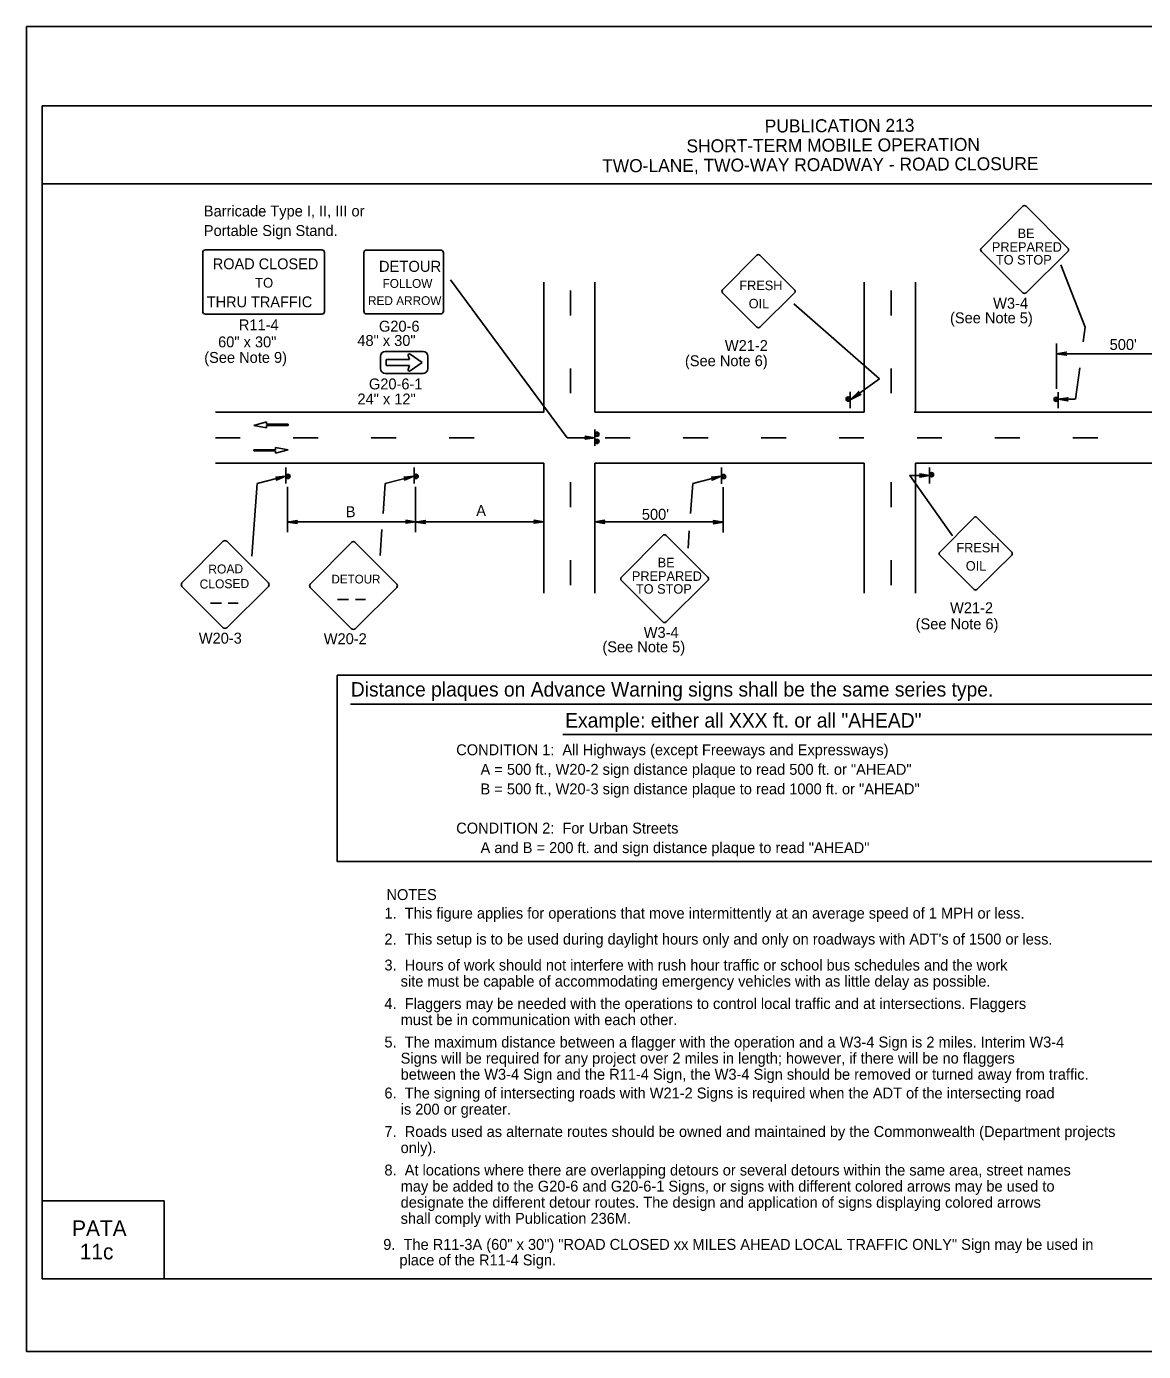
# Model space of a CAD drawing. Extents: x -14145 to -13521, y 30244 to 30661.
# Drawn here: x -13858.17 to -13836.68, y 30451.81 to 30477.31 of the extents above; entities that cross this region are included whole.
import ezdxf

# ---------------------------------------------------------------- set-up
doc = ezdxf.new("R2010")
doc.units = 0
for name, color, linetype in [('1', 7, 'Continuous'), ('10', 7, 'Continuous'), ('2', 7, 'Continuous'), ('4', 7, 'Continuous'), ('61', 7, 'Continuous')]:
    doc.layers.add(name, color=color, linetype=linetype)

msp = doc.modelspace()

# ---------------------------------------------------------------- linework, layer by layer
at = {"layer": '1'}
for p, q in [((-13839.007, 30473.846), (-13839.802, 30473.043)), ((-13838.138, 30473.043), (-13838.941, 30473.846)), ((-13854.782, 30471.822), (-13854.782, 30472.958)), ((-13852.491, 30473.009), (-13854.731, 30473.009)), ((-13852.44, 30471.822), (-13852.44, 30472.958)), ((-13851.683, 30471.826), (-13851.683, 30472.953)), ((-13851.632, 30473.004), (-13850.204, 30473.004)), ((-13850.153, 30472.953), (-13850.153, 30471.826)), ((-13844.119, 30472.906), (-13844.781, 30472.237)), ((-13843.395, 30472.237), (-13844.064, 30472.906)), ((-13839.802, 30472.977), (-13839.007, 30472.182)), ((-13838.941, 30472.182), (-13838.138, 30472.977)), ((-13837.802, 30471.52), (-13838.273, 30472.721)), ((-13847.768, 30469.393), (-13850.016, 30472.429)), ((-13848.222, 30469.885), (-13848.222, 30472.385)), ((-13847.238, 30469.885), (-13847.238, 30472.385)), ((-13842.055, 30469.885), (-13842.055, 30472.384)), ((-13841.071, 30469.884), (-13841.071, 30472.384)), ((-13847.707, 30472.228), (-13847.707, 30471.748)), ((-13844.781, 30472.182), (-13844.119, 30471.52)), ((-13844.064, 30471.52), (-13843.395, 30472.182)), ((-13841.54, 30472.227), (-13841.54, 30471.747)), ((-13852.491, 30471.771), (-13854.731, 30471.771)), ((-13850.204, 30471.775), (-13851.632, 30471.775)), ((-13841.763, 30470.529), (-13843.412, 30471.967)), ((-13837.841, 30471.24), (-13837.802, 30471.52)), ((-13851.271, 30471.05), (-13850.543, 30471.05)), ((-13850.807, 30470.899), (-13850.831, 30470.974)), ((-13850.793, 30471.003), (-13850.559, 30470.841)), ((-13838.354, 30471.208), (-13838.354, 30470.334)), ((-13835.888, 30471.004), (-13838.354, 30471.004)), ((-13851.363, 30470.722), (-13851.363, 30470.959)), ((-13851.251, 30470.783), (-13851.251, 30470.899)), ((-13851.251, 30470.899), (-13850.807, 30470.899)), ((-13850.807, 30470.783), (-13851.251, 30470.783)), ((-13850.831, 30470.707), (-13850.807, 30470.783)), ((-13850.559, 30470.841), (-13850.793, 30470.679)), ((-13850.451, 30470.959), (-13850.451, 30470.722)), ((-13847.707, 30470.728), (-13847.707, 30470.248)), ((-13841.54, 30470.727), (-13841.54, 30470.247)), ((-13837.993, 30470.133), (-13837.91, 30470.736)), ((-13850.543, 30470.631), (-13851.271, 30470.631)), ((-13841.763, 30470.529), (-13842.326, 30470.12)), ((-13842.326, 30469.964), (-13842.326, 30470.276)), ((-13842.326, 30469.964), (-13842.326, 30470.276)), ((-13838.324, 30469.959), (-13838.324, 30470.271)), ((-13838.324, 30469.959), (-13838.324, 30470.271)), ((-13837.994, 30470.133), (-13838.324, 30470.133)), ((-13854.539, 30469.885), (-13848.222, 30469.885)), ((-13853.556, 30469.696), (-13853.798, 30469.63)), ((-13853.556, 30469.651), (-13853.556, 30469.696)), ((-13847.238, 30469.885), (-13842.055, 30469.885)), ((-13841.093, 30469.885), (-13835.888, 30469.885)), ((-13853.798, 30469.63), (-13853.554, 30469.584)), ((-13853.14, 30469.651), (-13853.556, 30469.651)), ((-13853.554, 30469.584), (-13853.554, 30469.629)), ((-13853.554, 30469.629), (-13853.14, 30469.629)), ((-13853.14, 30469.629), (-13853.14, 30469.651)), ((-13847.238, 30469.549), (-13847.238, 30469.237)), ((-13854.06, 30469.393), (-13854.54, 30469.393)), ((-13853.14, 30469.16), (-13853.384, 30469.206)), ((-13853.384, 30469.206), (-13853.384, 30469.161)), ((-13852.56, 30469.393), (-13853.04, 30469.393)), ((-13851.06, 30469.393), (-13851.54, 30469.393)), ((-13849.56, 30469.393), (-13850.04, 30469.393)), ((-13847.769, 30469.393), (-13847.238, 30469.393)), ((-13846.56, 30469.393), (-13847.04, 30469.393)), ((-13845.06, 30469.393), (-13845.54, 30469.393)), ((-13843.56, 30469.393), (-13844.04, 30469.393)), ((-13842.06, 30469.393), (-13842.54, 30469.393)), ((-13840.56, 30469.393), (-13841.04, 30469.393)), ((-13839.06, 30469.393), (-13839.54, 30469.393)), ((-13837.56, 30469.393), (-13838.04, 30469.393)), ((-13853.384, 30469.161), (-13853.798, 30469.161)), ((-13853.798, 30469.161), (-13853.798, 30469.138)), ((-13853.798, 30469.138), (-13853.381, 30469.138)), ((-13853.381, 30469.093), (-13853.14, 30469.16)), ((-13853.381, 30469.138), (-13853.381, 30469.093)), ((-13854.539, 30468.901), (-13848.222, 30468.901)), ((-13853.184, 30468.821), (-13853.184, 30468.509)), ((-13853.184, 30468.821), (-13853.184, 30468.509)), ((-13850.718, 30468.821), (-13850.718, 30468.509)), ((-13850.718, 30468.821), (-13850.718, 30468.509)), ((-13848.222, 30466.401), (-13848.222, 30468.901)), ((-13847.238, 30466.401), (-13847.238, 30468.901)), ((-13847.238, 30468.901), (-13842.055, 30468.901)), ((-13844.802, 30468.819), (-13844.802, 30468.507)), ((-13844.802, 30468.819), (-13844.802, 30468.507)), ((-13842.055, 30466.4), (-13842.055, 30468.901)), ((-13841.071, 30466.4), (-13841.071, 30468.901)), ((-13841.071, 30468.901), (-13835.888, 30468.901)), ((-13840.801, 30468.509), (-13840.801, 30468.821)), ((-13840.801, 30468.509), (-13840.801, 30468.821)), ((-13853.84, 30467.111), (-13853.737, 30468.514)), ((-13853.737, 30468.514), (-13853.19, 30468.654)), ((-13853.154, 30467.572), (-13853.154, 30468.446)), ((-13851.313, 30467.935), (-13851.271, 30468.514)), ((-13851.271, 30468.514), (-13850.724, 30468.654)), ((-13850.688, 30467.572), (-13850.688, 30468.446)), ((-13847.707, 30468.057), (-13847.707, 30468.537)), ((-13845.397, 30467.933), (-13845.355, 30468.512)), ((-13845.355, 30468.512), (-13844.808, 30468.652)), ((-13844.772, 30467.57), (-13844.772, 30468.444)), ((-13841.54, 30468.056), (-13841.54, 30468.536)), ((-13841.182, 30468.665), (-13840.801, 30468.665)), ((-13841.181, 30468.665), (-13840.359, 30467.506)), ((-13850.688, 30467.776), (-13853.154, 30467.776)), ((-13848.222, 30467.776), (-13850.688, 30467.776)), ((-13847.238, 30467.774), (-13844.772, 30467.774)), ((-13839.942, 30467.859), (-13840.604, 30467.19)), ((-13839.218, 30467.19), (-13839.887, 30467.859)), ((-13854.388, 30467.4), (-13855.183, 30466.597)), ((-13853.519, 30466.597), (-13854.322, 30467.4)), ((-13851.372, 30467.129), (-13851.336, 30467.629)), ((-13845.933, 30467.511), (-13846.728, 30466.708)), ((-13845.064, 30466.708), (-13845.867, 30467.511)), ((-13845.446, 30467.267), (-13845.421, 30467.602)), ((-13851.918, 30467.379), (-13852.713, 30466.576)), ((-13851.049, 30466.576), (-13851.852, 30467.379)), ((-13847.707, 30466.557), (-13847.707, 30467.037)), ((-13841.54, 30466.556), (-13841.54, 30467.036)), ((-13840.604, 30467.135), (-13839.942, 30466.473)), ((-13839.887, 30466.473), (-13839.218, 30467.135)), ((-13846.728, 30466.642), (-13845.933, 30465.847)), ((-13845.867, 30465.847), (-13845.064, 30466.642)), ((-13855.183, 30466.531), (-13854.388, 30465.736)), ((-13855.183, 30466.531), (-13854.388, 30465.736)), ((-13855.183, 30466.531), (-13854.388, 30465.736)), ((-13854.322, 30465.736), (-13853.519, 30466.531)), ((-13854.322, 30465.736), (-13853.519, 30466.531)), ((-13854.321, 30465.736), (-13853.519, 30466.531)), ((-13852.713, 30466.51), (-13851.918, 30465.715)), ((-13852.713, 30466.51), (-13851.918, 30465.715)), ((-13851.852, 30465.715), (-13851.049, 30466.51)), ((-13851.851, 30465.715), (-13851.049, 30466.51)), ((-13854.634, 30466.207), (-13854.424, 30466.207)), ((-13854.291, 30466.207), (-13854.098, 30466.207)), ((-13852.188, 30466.28), (-13851.977, 30466.28)), ((-13851.845, 30466.28), (-13851.652, 30466.28))]:
    msp.add_line(p, q, dxfattribs=at)
for points in [[(-13838.174, 30471.034), (-13838.18, 30471.022), (-13838.354, 30471.01), (-13838.174, 30471.034), (-13838.168, 30471.04), (-13838.354, 30471.01), (-13838.18, 30471.004), (-13838.174, 30470.992), (-13838.354, 30471.01), (-13838.168, 30470.98), (-13838.174, 30470.992)], [(-13838.15, 30470.109), (-13838.156, 30470.121), (-13838.324, 30470.133), (-13838.15, 30470.109), (-13838.138, 30470.103), (-13838.324, 30470.133), (-13838.156, 30470.139), (-13838.15, 30470.151), (-13838.324, 30470.133), (-13838.138, 30470.163), (-13838.15, 30470.151)], [(-13847.418, 30469.417), (-13847.412, 30469.405), (-13847.238, 30469.393), (-13847.418, 30469.417), (-13847.424, 30469.423), (-13847.238, 30469.393), (-13847.412, 30469.387), (-13847.418, 30469.375), (-13847.238, 30469.393), (-13847.424, 30469.363), (-13847.418, 30469.375)], [(-13840.975, 30468.641), (-13840.969, 30468.653), (-13840.801, 30468.665), (-13840.975, 30468.641), (-13840.987, 30468.635), (-13840.801, 30468.665), (-13840.969, 30468.671), (-13840.975, 30468.683), (-13840.801, 30468.665), (-13840.987, 30468.695), (-13840.975, 30468.683)], [(-13853.37, 30468.63), (-13853.358, 30468.618), (-13853.19, 30468.654), (-13853.37, 30468.63), (-13853.376, 30468.636), (-13853.19, 30468.654), (-13853.352, 30468.6), (-13853.358, 30468.588), (-13853.19, 30468.654), (-13853.364, 30468.576), (-13853.358, 30468.588)], [(-13850.904, 30468.63), (-13850.892, 30468.618), (-13850.724, 30468.654), (-13850.904, 30468.63), (-13850.91, 30468.636), (-13850.724, 30468.654), (-13850.886, 30468.6), (-13850.892, 30468.588), (-13850.724, 30468.654), (-13850.898, 30468.576), (-13850.892, 30468.588)], [(-13844.988, 30468.628), (-13844.976, 30468.616), (-13844.808, 30468.652), (-13844.988, 30468.628), (-13844.994, 30468.634), (-13844.808, 30468.652), (-13844.97, 30468.598), (-13844.976, 30468.586), (-13844.808, 30468.652), (-13844.982, 30468.574), (-13844.976, 30468.586)], [(-13852.974, 30467.746), (-13852.98, 30467.758), (-13853.154, 30467.77), (-13852.974, 30467.746), (-13852.968, 30467.74), (-13853.154, 30467.77), (-13852.98, 30467.776), (-13852.974, 30467.788), (-13853.154, 30467.77), (-13852.968, 30467.8), (-13852.974, 30467.788)], [(-13850.868, 30467.8), (-13850.862, 30467.782), (-13850.688, 30467.776), (-13850.868, 30467.8), (-13850.874, 30467.806), (-13850.688, 30467.776), (-13850.862, 30467.77), (-13850.868, 30467.752), (-13850.688, 30467.776), (-13850.874, 30467.746), (-13850.868, 30467.752)], [(-13850.508, 30467.746), (-13850.514, 30467.758), (-13850.688, 30467.77), (-13850.508, 30467.746), (-13850.502, 30467.74), (-13850.688, 30467.77), (-13850.514, 30467.776), (-13850.508, 30467.788), (-13850.688, 30467.77), (-13850.502, 30467.8), (-13850.508, 30467.788)], [(-13848.402, 30467.8), (-13848.396, 30467.782), (-13848.222, 30467.776), (-13848.402, 30467.8), (-13848.408, 30467.806), (-13848.222, 30467.776), (-13848.396, 30467.77), (-13848.402, 30467.752), (-13848.222, 30467.776), (-13848.408, 30467.746), (-13848.402, 30467.752)], [(-13847.058, 30467.798), (-13847.064, 30467.78), (-13847.238, 30467.774), (-13847.058, 30467.798), (-13847.052, 30467.804), (-13847.238, 30467.774), (-13847.064, 30467.768), (-13847.058, 30467.75), (-13847.238, 30467.774), (-13847.052, 30467.744), (-13847.058, 30467.75)], [(-13844.952, 30467.744), (-13844.946, 30467.756), (-13844.772, 30467.768), (-13844.952, 30467.744), (-13844.958, 30467.738), (-13844.772, 30467.768), (-13844.946, 30467.774), (-13844.952, 30467.786), (-13844.772, 30467.768), (-13844.958, 30467.798), (-13844.952, 30467.786)]]:
    msp.add_lwpolyline(points, dxfattribs=at)
for centre in [(-13842.365, 30470.137), (-13838.363, 30470.132), (-13847.197, 30469.461), (-13847.197, 30469.321), (-13853.144, 30468.648), (-13850.678, 30468.648), (-13844.762, 30468.646), (-13840.761, 30468.682)]:
    msp.add_circle(centre, 0.0408, dxfattribs=at)
for centre, radius, start, end in [((-13838.974, 30473.813), 0.0465, 45, 135), ((-13839.769, 30473.011), 0.0465, 135, 225), ((-13838.171, 30473.01), 0.0465, 315, 45), ((-13854.731, 30472.958), 0.051, 90, 180), ((-13852.491, 30472.958), 0.051, 0, 90), ((-13851.632, 30472.953), 0.051, 90, 180), ((-13850.204, 30472.953), 0.051, 0, 90), ((-13844.092, 30472.879), 0.0387, 45, 135), ((-13844.754, 30472.21), 0.0387, 135, 225), ((-13843.422, 30472.21), 0.0387, 315, 45), ((-13838.974, 30472.215), 0.0465, 225, 315), ((-13854.731, 30471.822), 0.051, 180, 270), ((-13852.491, 30471.822), 0.051, 270, 0), ((-13851.632, 30471.826), 0.051, 180, 270), ((-13850.204, 30471.826), 0.051, 270, 0), ((-13844.092, 30471.548), 0.0387, 225, 315), ((-13851.271, 30470.959), 0.091, 90, 180), ((-13850.806, 30470.981), 0.0256, 58.0324, 196.3736), ((-13850.542, 30470.959), 0.091, 0, 90), ((-13851.271, 30470.722), 0.091, 180, 270), ((-13850.542, 30470.722), 0.091, 270, 0), ((-13850.806, 30470.7), 0.0253, 162.8549, 302.3344), ((-13842.359, 30470.129), 0.0214, 9.521, 4.2501), ((-13838.357, 30470.124), 0.0214, 9.521, 4.2501), ((-13847.197, 30469.461), 0.0214, 189.521, 184.2501), ((-13847.197, 30469.321), 0.0214, 189.521, 184.2501), ((-13853.15, 30468.656), 0.0214, 189.521, 184.2501), ((-13850.684, 30468.656), 0.0214, 189.521, 184.2501), ((-13844.768, 30468.654), 0.0214, 189.521, 184.2501), ((-13840.766, 30468.674), 0.0214, 175.7499, 170.479), ((-13839.914, 30467.832), 0.0387, 45, 135), ((-13854.355, 30467.367), 0.0465, 45, 135), ((-13845.9, 30467.478), 0.0465, 45, 135), ((-13851.885, 30467.347), 0.0465, 45, 135), ((-13840.576, 30467.163), 0.0387, 135, 225), ((-13839.245, 30467.162), 0.0387, 315, 45), ((-13846.695, 30466.676), 0.0465, 135, 225), ((-13845.097, 30466.675), 0.0465, 315, 45), ((-13855.15, 30466.565), 0.0465, 135, 225), ((-13853.552, 30466.564), 0.0465, 315, 45), ((-13852.68, 30466.544), 0.0465, 135, 225), ((-13851.082, 30466.544), 0.0465, 315, 45), ((-13839.914, 30466.5), 0.0387, 225, 315), ((-13854.355, 30465.769), 0.0465, 225, 315), ((-13851.885, 30465.749), 0.0465, 225, 315), ((-13845.9, 30465.88), 0.0465, 225, 315)]:
    msp.add_arc(centre, radius, start, end, dxfattribs=at)
at = {"layer": '10'}
for p, q in [((-13857.874, 30475.777), (-13826.422, 30475.777)), ((-13857.874, 30453.207), (-13857.874, 30475.777)), ((-13857.874, 30474.277), (-13826.422, 30474.277)), ((-13857.874, 30454.707), (-13855.524, 30454.707)), ((-13855.524, 30454.707), (-13855.524, 30453.207)), ((-13826.422, 30453.207), (-13857.874, 30453.207))]:
    msp.add_line(p, q, dxfattribs=at)
at = {"layer": '2'}
for p, q in [((-13851.941, 30464.268), (-13832.09, 30464.268)), ((-13847.853, 30463.683), (-13836.417, 30463.683))]:
    msp.add_line(p, q, dxfattribs=at)
msp.add_lwpolyline([(-13842.133, 30470.226), (-13842.149, 30470.234), (-13842.326, 30470.12), (-13842.133, 30470.226), (-13842.119, 30470.225), (-13842.326, 30470.12), (-13842.162, 30470.251), (-13842.165, 30470.269), (-13842.326, 30470.12), (-13842.162, 30470.284), (-13842.165, 30470.269)], dxfattribs=at)
msp.add_lwpolyline([(-13852.194, 30464.825), (-13831.781, 30464.825), (-13831.781, 30461.235), (-13852.194, 30461.235)], close=True, dxfattribs=at)
at = {"layer": '61'}
msp.add_lwpolyline([(-13858.174, 30477.307), (-13825.174, 30477.307), (-13825.174, 30451.807), (-13858.174, 30451.807)], close=True, dxfattribs=at)

# ---------------------------------------------------------------- texts
at = {"layer": '1'}
for s, height, p in [('BE', 0.183, (-13839.104, 30473.234)), ('PREPARED', 0.183, (-13839.6, 30472.973)), ('ROAD CLOSED', 0.20849, (-13854.589, 30472.635)), ('DETOUR', 0.2122, (-13851.393, 30472.585)), ('TO STOP', 0.183, (-13839.522, 30472.726)), ('TO', 0.1871, (-13853.775, 30472.281)), ('FOLLOW', 0.1697, (-13851.323, 30472.277)), ('FRESH', 0.1832, (-13844.459, 30472.233)), ('THRU TRAFFIC', 0.20849, (-13854.705, 30471.903)), ('RED ARROW', 0.1697, (-13851.603, 30471.946)), ('OIL', 0.1832, (-13844.278, 30471.882)), ('FRESH', 0.1832, (-13840.282, 30467.186)), ('BE', 0.183, (-13846.03, 30466.899)), ('OIL', 0.1832, (-13840.101, 30466.835)), ('DETOUR', 0.1669, (-13852.306, 30466.588)), ('PREPARED', 0.183, (-13846.526, 30466.638)), ('TO STOP', 0.183, (-13846.448, 30466.391)), ('CONDITION 1:  All Highways (except Freeways and Expressways)', 0.21, (-13849.906, 30463.282)), ('      A = 500 ft., W20-2 sign distance plaque to read 500 ft. or "AHEAD"', 0.21, (-13849.906, 30462.905)), ('      B = 500 ft., W20-3 sign distance plaque to read 1000 ft. or "AHEAD"', 0.21, (-13849.906, 30462.529)), ('CONDITION 2:  For Urban Streets', 0.21, (-13849.906, 30461.775)), ('      A and B = 200 ft. and sign distance plaque to read "AHEAD"', 0.21, (-13849.906, 30461.399))]:
    msp.add_text(s, height=height, dxfattribs=at).set_placement(p)
for s, height, rotation, p in [('ROAD', 0.1735, 0.7566, (-13854.675, 30466.776)), ('CLOSED', 0.1733, 0.7588, (-13854.841, 30466.489))]:
    msp.add_text(s, height=height, rotation=rotation, dxfattribs=at).set_placement(p)
at = {"layer": '2'}
for s, height, p in [('Barricade Type I, II, III or', 0.21, (-13854.762, 30473.651)), ('Portable Sign Stand.', 0.21, (-13854.762, 30473.275)), ('W3-4', 0.21, (-13839.575, 30471.876)), ('(See Note 5)', 0.21, (-13840.405, 30471.595)), ('R11-4', 0.21, (-13854.088, 30471.46)), ('G20-6', 0.21, (-13851.392, 30471.434)), ('60" x 30"', 0.21, (-13854.487, 30471.132)), ('48" x 30"', 0.21, (-13851.808, 30471.159)), ('W21-2', 0.21, (-13844.737, 30471.062)), ("500'", 0.21, (-13837.333, 30471.082)), ('(See Note 9)', 0.21, (-13854.754, 30470.833)), ('(See Note 6)', 0.21, (-13845.505, 30470.769)), ('G20-6-1', 0.21, (-13851.585, 30470.323)), ('24" x 12"', 0.21, (-13851.806, 30470.033)), ('B', 0.21, (-13852.031, 30467.863)), ('A', 0.21, (-13849.521, 30467.886)), ("500'", 0.21, (-13846.334, 30467.814)), ('W21-2', 0.21, (-13840.404, 30466.015)), ('(See Note 6)', 0.21, (-13841.066, 30465.705)), ('W20-3', 0.21, (-13854.858, 30465.43)), ('W20-2', 0.21, (-13852.454, 30465.419)), ('W3-4', 0.21, (-13846.298, 30465.541)), ('(See Note 5)', 0.21, (-13847.093, 30465.264)), ('Distance plaques on Advance Warning signs shall be the same series type.', 0.2772, (-13851.934, 30464.412)), ('Example: either all XXX ft. or all "AHEAD"', 0.2772, (-13847.81, 30463.815)), ('NOTES', 0.21, (-13851.248, 30460.495)), ('1.  This figure applies for operations that move intermittently at an average speed of 1 MPH or less.', 0.21, (-13851.287, 30460.139)), ("2.  This setup is to be used during daylight hours only and only on roadways with ADT's of 1500 or less.", 0.21, (-13851.287, 30459.639)), ('3.  Hours of work should not interfere with rush hour traffic or school bus schedules and the work ', 0.21, (-13851.287, 30459.139)), ('    site must be capable of accommodating emergency vehicles with as little delay as possible.', 0.21, (-13851.287, 30458.829)), ('4.  Flaggers may be needed with the operations to control local traffic and at intersections. Flaggers ', 0.21, (-13851.287, 30458.398)), ('    must be in communication with each other.', 0.21, (-13851.287, 30458.088)), ('5.  The maximum distance between a flagger with the operation and a W3-4 Sign is 2 miles. Interim W3-4 ', 0.21, (-13851.287, 30457.657)), ('    Signs will be required for any project over 2 miles in length; however, if there will be no flaggers ', 0.21, (-13851.287, 30457.347)), ('    between the W3-4 Sign and the R11-4 Sign, the W3-4 Sign should be removed or turned away from traffic.', 0.21, (-13851.287, 30457.037)), ('6.  The signing of intersecting roads with W21-2 Signs is required when the ADT of the intersecting road ', 0.21, (-13851.287, 30456.676)), ('    is 200 or greater.', 0.21, (-13851.287, 30456.366)), ('7.  Roads used as alternate routes should be owned and maintained by the Commonwealth (Department projects ', 0.21, (-13851.287, 30455.935)), ('    only).', 0.21, (-13851.287, 30455.625)), ('8.  At locations where there are overlapping detours or several detours within the same area, street names ', 0.21, (-13851.287, 30455.194)), ('    may be added to the G20-6 and G20-6-1 Signs, or signs with different colored arrows may be used to ', 0.21, (-13851.287, 30454.884)), ('    designate the different detour routes. The design and application of signs displaying colored arrows ', 0.21, (-13851.287, 30454.574)), ('    shall comply with Publication 236M.', 0.21, (-13851.287, 30454.264)), ('9.  The R11-3A (60" x 30") "ROAD CLOSED xx MILES AHEAD LOCAL TRAFFIC ONLY" Sign may be used in', 0.21, (-13851.31, 30453.763)), ('    place of the R11-4 Sign.', 0.21, (-13851.31, 30453.464))]:
    msp.add_text(s, height=height, dxfattribs=at).set_placement(p)
at = {"layer": '4'}
for s, p in [('PUBLICATION 213', (-13843.969, 30475.266)), ('SHORT-TERM MOBILE OPERATION', (-13845.475, 30474.883)), ('TWO-LANE, TWO-WAY ROADWAY - ROAD CLOSURE', (-13847.097, 30474.5))]:
    msp.add_text(s, height=0.25, rotation=0.31, dxfattribs=at).set_placement(p)
for s, p in [('PATA', (-13857.296, 30454.03)), ('11c', (-13857.148, 30453.58))]:
    msp.add_text(s, height=0.3, dxfattribs=at).set_placement(p)

doc.saveas('drawing.dxf')
